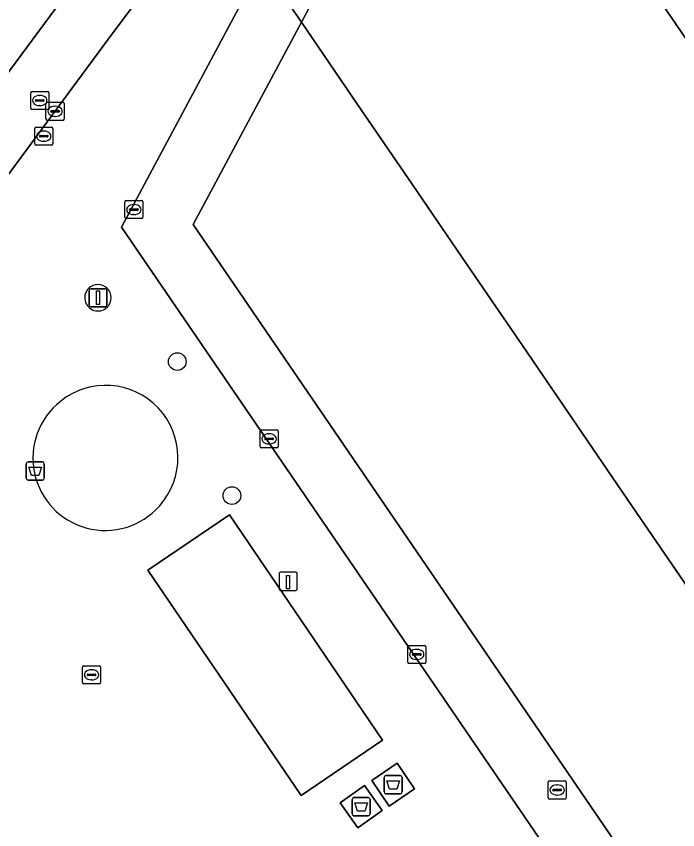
# Model space of a CAD drawing. Extents: x 155275 to 156265, y 382654 to 383635.
# Drawn here: x 155806.09 to 155842.67, y 383268.44 to 383313.4 of the extents above; entities that cross this region are included whole.
import ezdxf

# ---------------------------------------------------------------- set-up
doc = ezdxf.new("R2010")
doc.units = 0
for name, color, linetype in [('IMGEO_Afval_apart_plaats', 7, 'Continuous'), ('IMGEO_Afvalbak', 7, 'Continuous'), ('IMGEO_Boom', 7, 'Continuous'), ('IMGEO_Brandkraan', 7, 'Continuous'), ('IMGEO_Erf', 7, 'Continuous'), ('IMGEO_Groenvoorziening', 7, 'Continuous'), ('IMGEO_Haag', 7, 'Continuous'), ('IMGEO_Hek', 7, 'Continuous'), ('IMGEO_Kolk', 7, 'Continuous'), ('IMGEO_Laadpaal', 7, 'Continuous'), ('IMGEO_Lichtmast', 7, 'Continuous'), ('IMGEO_Meer_plas_ven_vijver', 7, 'Continuous'), ('IMGEO_Pand', 7, 'Continuous'), ('IMGEO_Pand_overbouw', 7, 'Continuous'), ('IMGEO_Parkeervlak_open', 7, 'Continuous'), ('IMGEO_Rijbaan_lokaal_open', 7, 'Continuous'), ('IMGEO_Rioolput', 7, 'Continuous'), ('IMGEO_Terreindeel_gesloten', 7, 'Continuous'), ('IMGEO_Voetpad_gesloten', 7, 'Continuous'), ('IMGEO_Voetpad_open', 7, 'Continuous')]:
    doc.layers.add(name, color=color, linetype=linetype)

msp = doc.modelspace()

# ---------------------------------------------------------------- linework, layer by layer
at = {"layer": 'IMGEO_Afval_apart_plaats'}
for p, q in [((155826.43, 383270.531), (155826.43, 383271.331)), ((155826.43, 383271.331), (155826.43, 383270.531)), ((155826.53, 383271.431), (155827.32, 383271.431)), ((155827.32, 383271.431), (155826.53, 383271.431)), ((155827.42, 383271.331), (155827.42, 383270.531)), ((155827.42, 383270.531), (155827.42, 383271.331)), ((155824.763, 383270.213), (155825.553, 383270.213)), ((155825.553, 383270.213), (155824.763, 383270.213)), ((155827.32, 383270.431), (155826.53, 383270.431)), ((155826.53, 383270.431), (155827.32, 383270.431)), ((155824.663, 383269.313), (155824.663, 383270.113)), ((155824.663, 383270.113), (155824.663, 383269.313)), ((155825.653, 383270.113), (155825.653, 383269.313)), ((155825.653, 383269.313), (155825.653, 383270.113)), ((155825.553, 383269.213), (155824.763, 383269.213)), ((155824.763, 383269.213), (155825.553, 383269.213))]:
    msp.add_line(p, q, dxfattribs=at)
for points in [[(155826.573, 383271.145), (155827.277, 383271.145), (155827.128, 383270.675), (155826.722, 383270.675), (155826.573, 383271.145)], [(155824.806, 383269.927), (155825.51, 383269.927), (155825.361, 383269.457), (155824.955, 383269.457), (155824.806, 383269.927)]]:
    msp.add_lwpolyline(points, dxfattribs=at)
for centre, start, end in [((155826.53, 383271.331), 90, 180), ((155826.53, 383271.331), 90, 180), ((155827.32, 383271.331), 0, 90), ((155827.32, 383271.331), 360, 90), ((155824.763, 383270.113), 90, 180), ((155824.763, 383270.113), 90, 180), ((155825.553, 383270.113), 0, 90), ((155825.553, 383270.113), 360, 90), ((155826.53, 383270.531), 180, 270), ((155826.53, 383270.531), 180, 270), ((155827.32, 383270.531), 270, 0), ((155827.32, 383270.531), 270, 0), ((155824.763, 383269.313), 180, 270), ((155824.763, 383269.313), 180, 270), ((155825.553, 383269.313), 270, 0), ((155825.553, 383269.313), 270, 0)]:
    msp.add_arc(centre, 0.1, start, end, dxfattribs=at)
at = {"layer": 'IMGEO_Afvalbak'}
for p, q in [((155806.645, 383287.868), (155806.645, 383288.668)), ((155806.645, 383288.668), (155806.645, 383287.868)), ((155806.745, 383288.768), (155807.535, 383288.768)), ((155807.535, 383288.768), (155806.745, 383288.768)), ((155807.635, 383288.668), (155807.635, 383287.868)), ((155807.635, 383287.868), (155807.635, 383288.668)), ((155807.535, 383287.768), (155806.745, 383287.768)), ((155806.745, 383287.768), (155807.535, 383287.768))]:
    msp.add_line(p, q, dxfattribs=at)
msp.add_lwpolyline([(155806.788, 383288.482), (155807.492, 383288.482), (155807.343, 383288.012), (155806.937, 383288.012), (155806.788, 383288.482)], dxfattribs=at)
for centre, start, end in [((155806.745, 383288.668), 90, 180), ((155806.745, 383288.668), 90, 180), ((155807.535, 383288.668), 0, 90), ((155807.535, 383288.668), 360, 90), ((155806.745, 383287.868), 180, 270), ((155806.745, 383287.868), 180, 270), ((155807.535, 383287.868), 270, 0), ((155807.535, 383287.868), 270, 0)]:
    msp.add_arc(centre, 0.1, start, end, dxfattribs=at)
at = {"layer": 'IMGEO_Boom'}
for centre in [(155814.996, 383294.314), (155818.014, 383286.907)]:
    msp.add_circle(centre, 0.489, dxfattribs=at)
at = {"layer": 'IMGEO_Brandkraan'}
for p, q in [((155835.572, 383271.137), (155836.424, 383271.137)), ((155835.497, 383270.211), (155835.497, 383271.063)), ((155835.756, 383270.631), (155835.756, 383270.643)), ((155835.799, 383270.68), (155836.197, 383270.68)), ((155835.985, 383270.917), (155836.01, 383270.917)), ((155836.24, 383270.643), (155836.24, 383270.631)), ((155836.498, 383271.063), (155836.498, 383270.211)), ((155836.194, 383270.594), (155835.796, 383270.594)), ((155836.008, 383270.357), (155835.983, 383270.357)), ((155836.424, 383270.137), (155835.572, 383270.137))]:
    msp.add_line(p, q, dxfattribs=at)
for points in [[(155835.572, 383271.137), (155836.424, 383271.137)], [(155835.497, 383270.211), (155835.497, 383271.063)], [(155836.498, 383271.063), (155836.498, 383270.211)], [(155836.424, 383270.137), (155835.572, 383270.137)]]:
    msp.add_lwpolyline(points, dxfattribs=at)
for centre, radius, start, end in [((155835.574, 383271.061), 0.0765, 91.552, 178.448), ((155835.574, 383271.061), 0.0765, 91.552, 178.448), ((155836.422, 383271.061), 0.0765, 1.552, 88.448), ((155836.422, 383271.061), 0.0765, 1.552, 88.448), ((155835.796, 383270.64), 0.0403, 85.8775, 175.7526), ((155836.201, 383270.642), 0.0386, 1.7309, 96.639), ((155835.574, 383270.213), 0.0765, 181.552, 268.448), ((155835.574, 383270.213), 0.0765, 181.552, 268.448), ((155835.793, 383270.63), 0.0366, 178.938, 274.7102), ((155836.197, 383270.637), 0.043, 264.8664, 352.4533), ((155836.422, 383270.213), 0.0765, 271.552, 358.448), ((155836.422, 383270.213), 0.0765, 271.552, 358.448)]:
    msp.add_arc(centre, radius, start, end, dxfattribs=at)
for centre, major_axis, ratio, start_param, end_param in [((155835.984, 383270.637), (-0.387, 0.002), 0.722429, 4.712389, 7.853982), ((155836.009, 383270.637), (-0.39, 0.002), 0.717154, 1.570796, 4.712389)]:
    msp.add_ellipse(centre, major_axis=major_axis, ratio=ratio, start_param=start_param, end_param=end_param, dxfattribs=at)
at = {"layer": 'IMGEO_Erf'}
msp.add_lwpolyline([(155843.223, 383281.833), (155840.173, 383286.292), (155837.123, 383290.751), (155834.073, 383295.21), (155831.023, 383299.669), (155827.973, 383304.128), (155824.923, 383308.587), (155821.855, 383313.072), (155815.878, 383301.895), (155875.206, 383215.094)], dxfattribs=at)
at = {"layer": 'IMGEO_Groenvoorziening'}
for centre, radius, start, end in [((155811.035, 383289.004), 3.995, 318.0128, 128.8739), ((155811.009, 383288.979), 3.998, 128.3602, 318.5264)]:
    msp.add_arc(centre, radius, start, end, dxfattribs=at)
at = {"layer": 'IMGEO_Haag'}
for centre, radius, start, end in [((155811.035, 383289.004), 3.995, 318.0128, 128.8739), ((155811.009, 383288.979), 3.998, 128.3602, 318.5264)]:
    msp.add_arc(centre, radius, start, end, dxfattribs=at)
at = {"layer": 'IMGEO_Hek'}
msp.add_lwpolyline([(155875.206, 383215.094), (155815.878, 383301.895), (155821.855, 383313.072)], dxfattribs=at)
at = {"layer": 'IMGEO_Kolk'}
for p, q in [((155807.734, 383307.726), (155807.734, 383308.578)), ((155807.809, 383308.652), (155808.661, 383308.652)), ((155808.222, 383308.432), (155808.247, 383308.432)), ((155808.735, 383308.578), (155808.735, 383307.726)), ((155807.993, 383308.146), (155807.993, 383308.158)), ((155808.431, 383308.109), (155808.033, 383308.109)), ((155808.036, 383308.195), (155808.434, 383308.195)), ((155808.477, 383308.158), (155808.477, 383308.146)), ((155808.661, 383307.652), (155807.809, 383307.652)), ((155808.245, 383307.872), (155808.22, 383307.872)), ((155812.095, 383302.292), (155812.095, 383303.144)), ((155812.17, 383303.218), (155813.022, 383303.218)), ((155813.096, 383303.144), (155813.096, 383302.292)), ((155812.354, 383302.712), (155812.354, 383302.724)), ((155812.792, 383302.675), (155812.394, 383302.675)), ((155812.397, 383302.761), (155812.795, 383302.761)), ((155812.583, 383302.998), (155812.608, 383302.998)), ((155812.838, 383302.724), (155812.838, 383302.712)), ((155813.022, 383302.218), (155812.17, 383302.218)), ((155812.606, 383302.438), (155812.581, 383302.438)), ((155819.57, 383289.62), (155819.57, 383290.472)), ((155819.645, 383290.546), (155820.497, 383290.546)), ((155820.571, 383290.472), (155820.571, 383289.62)), ((155819.829, 383290.04), (155819.829, 383290.052)), ((155820.267, 383290.003), (155819.869, 383290.003)), ((155819.872, 383290.089), (155820.27, 383290.089)), ((155820.058, 383290.326), (155820.083, 383290.326)), ((155820.313, 383290.052), (155820.313, 383290.04)), ((155820.497, 383289.546), (155819.645, 383289.546)), ((155820.081, 383289.766), (155820.056, 383289.766)), ((155827.733, 383277.705), (155827.733, 383278.557)), ((155827.808, 383278.631), (155828.66, 383278.631)), ((155828.221, 383278.411), (155828.246, 383278.411)), ((155828.734, 383278.557), (155828.734, 383277.705)), ((155827.992, 383278.125), (155827.992, 383278.137)), ((155828.43, 383278.088), (155828.032, 383278.088)), ((155828.035, 383278.174), (155828.433, 383278.174)), ((155828.244, 383277.851), (155828.219, 383277.851)), ((155828.476, 383278.137), (155828.476, 383278.125)), ((155809.755, 383276.578), (155809.755, 383277.43)), ((155809.83, 383277.504), (155810.682, 383277.504)), ((155810.756, 383277.43), (155810.756, 383276.578)), ((155828.66, 383277.631), (155827.808, 383277.631)), ((155810.014, 383276.998), (155810.014, 383277.01)), ((155810.452, 383276.961), (155810.054, 383276.961)), ((155810.057, 383277.047), (155810.455, 383277.047)), ((155810.243, 383277.284), (155810.268, 383277.284)), ((155810.498, 383277.01), (155810.498, 383276.998)), ((155810.682, 383276.504), (155809.83, 383276.504)), ((155810.266, 383276.724), (155810.241, 383276.724))]:
    msp.add_line(p, q, dxfattribs=at)
for points in [[(155807.734, 383307.726), (155807.734, 383308.578)], [(155807.809, 383308.652), (155808.661, 383308.652)], [(155808.735, 383308.578), (155808.735, 383307.726)], [(155808.661, 383307.652), (155807.809, 383307.652)], [(155812.095, 383302.292), (155812.095, 383303.144)], [(155812.17, 383303.218), (155813.022, 383303.218)], [(155813.096, 383303.144), (155813.096, 383302.292)], [(155813.022, 383302.218), (155812.17, 383302.218)], [(155819.57, 383289.62), (155819.57, 383290.472)], [(155819.645, 383290.546), (155820.497, 383290.546)], [(155820.571, 383290.472), (155820.571, 383289.62)], [(155820.497, 383289.546), (155819.645, 383289.546)], [(155827.733, 383277.705), (155827.733, 383278.557)], [(155827.808, 383278.631), (155828.66, 383278.631)], [(155828.734, 383278.557), (155828.734, 383277.705)], [(155809.755, 383276.578), (155809.755, 383277.43)], [(155809.83, 383277.504), (155810.682, 383277.504)], [(155810.756, 383277.43), (155810.756, 383276.578)], [(155828.66, 383277.631), (155827.808, 383277.631)], [(155810.682, 383276.504), (155809.83, 383276.504)]]:
    msp.add_lwpolyline(points, dxfattribs=at)
for centre, radius, start, end in [((155807.811, 383308.576), 0.0765, 91.552, 178.448), ((155807.811, 383308.576), 0.0765, 91.552, 178.448), ((155808.659, 383308.576), 0.0765, 1.552, 88.448), ((155808.659, 383308.576), 0.0765, 1.552, 88.448), ((155808.033, 383308.155), 0.0403, 85.8775, 175.7526), ((155808.03, 383308.145), 0.0366, 178.938, 274.7102), ((155808.434, 383308.152), 0.043, 264.8664, 352.4533), ((155808.438, 383308.157), 0.0386, 1.7309, 96.639), ((155807.811, 383307.728), 0.0765, 181.552, 268.448), ((155807.811, 383307.728), 0.0765, 181.552, 268.448), ((155808.659, 383307.728), 0.0765, 271.552, 358.448), ((155808.659, 383307.728), 0.0765, 271.552, 358.448), ((155812.172, 383303.142), 0.0765, 91.552, 178.448), ((155812.172, 383303.142), 0.0765, 91.552, 178.448), ((155813.02, 383303.142), 0.0765, 1.552, 88.448), ((155813.02, 383303.142), 0.0765, 1.552, 88.448), ((155812.394, 383302.721), 0.0403, 85.8775, 175.7526), ((155812.391, 383302.711), 0.0366, 178.938, 274.7102), ((155812.795, 383302.718), 0.043, 264.8664, 352.4533), ((155812.799, 383302.723), 0.0386, 1.7309, 96.639), ((155812.172, 383302.294), 0.0765, 181.552, 268.448), ((155812.172, 383302.294), 0.0765, 181.552, 268.448), ((155813.02, 383302.294), 0.0765, 271.552, 358.448), ((155813.02, 383302.294), 0.0765, 271.552, 358.448), ((155819.647, 383290.47), 0.0765, 91.552, 178.448), ((155819.647, 383290.47), 0.0765, 91.552, 178.448), ((155820.495, 383290.47), 0.0765, 1.552, 88.448), ((155820.495, 383290.47), 0.0765, 1.552, 88.448), ((155819.869, 383290.049), 0.0403, 85.8775, 175.7526), ((155819.866, 383290.039), 0.0366, 178.938, 274.7102), ((155820.27, 383290.046), 0.043, 264.8664, 352.4533), ((155820.274, 383290.051), 0.0386, 1.7309, 96.639), ((155819.647, 383289.622), 0.0765, 181.552, 268.448), ((155819.647, 383289.622), 0.0765, 181.552, 268.448), ((155820.495, 383289.622), 0.0765, 271.552, 358.448), ((155820.495, 383289.622), 0.0765, 271.552, 358.448), ((155827.81, 383278.555), 0.0765, 91.552, 178.448), ((155827.81, 383278.555), 0.0765, 91.552, 178.448), ((155828.658, 383278.555), 0.0765, 1.552, 88.448), ((155828.658, 383278.555), 0.0765, 1.552, 88.448), ((155828.032, 383278.134), 0.0403, 85.8775, 175.7526), ((155828.029, 383278.124), 0.0366, 178.938, 274.7102), ((155828.433, 383278.131), 0.043, 264.8664, 352.4533), ((155828.437, 383278.136), 0.0386, 1.7309, 96.639), ((155809.832, 383277.428), 0.0765, 91.552, 178.448), ((155809.832, 383277.428), 0.0765, 91.552, 178.448), ((155810.68, 383277.428), 0.0765, 1.552, 88.448), ((155810.68, 383277.428), 0.0765, 1.552, 88.448), ((155827.81, 383277.707), 0.0765, 181.552, 268.448), ((155827.81, 383277.707), 0.0765, 181.552, 268.448), ((155828.658, 383277.707), 0.0765, 271.552, 358.448), ((155828.658, 383277.707), 0.0765, 271.552, 358.448), ((155810.054, 383277.007), 0.0403, 85.8775, 175.7526), ((155810.051, 383276.997), 0.0366, 178.938, 274.7102), ((155810.455, 383277.004), 0.043, 264.8664, 352.4533), ((155810.459, 383277.009), 0.0386, 1.7309, 96.639), ((155809.832, 383276.58), 0.0765, 181.552, 268.448), ((155809.832, 383276.58), 0.0765, 181.552, 268.448), ((155810.68, 383276.58), 0.0765, 271.552, 358.448), ((155810.68, 383276.58), 0.0765, 271.552, 358.448)]:
    msp.add_arc(centre, radius, start, end, dxfattribs=at)
for centre, major_axis, ratio, start_param, end_param in [((155808.221, 383308.152), (-0.387, 0.002), 0.722429, 4.712389, 7.853982), ((155808.246, 383308.152), (-0.39, 0.002), 0.717154, 1.570796, 4.712389), ((155812.582, 383302.718), (-0.387, 0.002), 0.722429, 4.712389, 7.853982), ((155812.607, 383302.718), (-0.39, 0.002), 0.717154, 1.570796, 4.712389), ((155820.057, 383290.046), (-0.387, 0.002), 0.722429, 4.712389, 7.853982), ((155820.082, 383290.046), (-0.39, 0.002), 0.717154, 1.570796, 4.712389), ((155828.22, 383278.131), (-0.387, 0.002), 0.722429, 4.712389, 7.853982), ((155828.245, 383278.131), (-0.39, 0.002), 0.717154, 1.570796, 4.712389), ((155810.242, 383277.004), (-0.387, 0.002), 0.722429, 4.712389, 7.853982), ((155810.267, 383277.004), (-0.39, 0.002), 0.717154, 1.570796, 4.712389)]:
    msp.add_ellipse(centre, major_axis=major_axis, ratio=ratio, start_param=start_param, end_param=end_param, dxfattribs=at)
at = {"layer": 'IMGEO_Laadpaal'}
for p, q in [((155820.623, 383282.587), (155820.623, 383281.746)), ((155820.623, 383282.587), (155820.623, 383281.746)), ((155821.539, 383282.671), (155820.698, 383282.671)), ((155821.539, 383282.671), (155820.698, 383282.671)), ((155821.623, 383281.755), (155821.623, 383282.596)), ((155821.623, 383281.755), (155821.623, 383282.596)), ((155820.707, 383281.671), (155821.548, 383281.671)), ((155820.707, 383281.671), (155821.548, 383281.671))]:
    msp.add_line(p, q, dxfattribs=at)
msp.add_lwpolyline([(155821.038, 383282.484), (155821.198, 383282.484), (155821.198, 383281.751), (155821.038, 383281.751), (155821.038, 383282.484)], dxfattribs=at)
for centre, start, end in [((155820.701, 383282.593), 92.4484, 184.2845), ((155820.701, 383282.593), 92.4484, 184.2845), ((155821.545, 383282.593), 2.4484, 94.2845), ((155821.545, 383282.593), 2.4484, 94.2845), ((155820.701, 383281.749), 182.4484, 274.2845), ((155820.701, 383281.749), 182.4484, 274.2845), ((155821.545, 383281.749), 272.4484, 4.2845), ((155821.545, 383281.749), 272.4484, 4.2845)]:
    msp.add_arc(centre, 0.0779, start, end, dxfattribs=at)
at = {"layer": 'IMGEO_Lichtmast'}
for p, q in [((155810.114, 383297.447), (155810.114, 383298.247)), ((155810.114, 383298.247), (155810.114, 383297.447)), ((155810.214, 383298.347), (155811.004, 383298.347)), ((155811.004, 383298.347), (155810.214, 383298.347)), ((155811.104, 383298.247), (155811.104, 383297.447)), ((155811.104, 383297.447), (155811.104, 383298.247)), ((155811.004, 383297.347), (155810.214, 383297.347)), ((155810.214, 383297.347), (155811.004, 383297.347))]:
    msp.add_line(p, q, dxfattribs=at)
msp.add_lwpolyline([(155810.534, 383298.222), (155810.684, 383298.222), (155810.684, 383297.472), (155810.534, 383297.472), (155810.534, 383298.222)], dxfattribs=at)
for centre, start, end in [((155810.214, 383298.247), 90, 180), ((155810.214, 383298.247), 90, 180), ((155811.004, 383298.247), 0, 90), ((155811.004, 383298.247), 360, 90), ((155810.214, 383297.447), 180, 270), ((155810.214, 383297.447), 180, 270), ((155811.004, 383297.447), 270, 0), ((155811.004, 383297.447), 270, 0)]:
    msp.add_arc(centre, 0.1, start, end, dxfattribs=at)
at = {"layer": 'IMGEO_Meer_plas_ven_vijver'}
msp.add_lwpolyline([(155828.547, 383341.441), (155827.558, 383340.046), (155825.768, 383337.504), (155827.631, 383334.79), (155833.414, 383326.361), (155839.367, 383317.662), (155841.751, 383314.171), (155844.797, 383309.709)], dxfattribs=at)
at = {"layer": 'IMGEO_Pand'}
msp.add_lwpolyline([(155844.797, 383309.709), (155841.751, 383314.171), (155839.367, 383317.662), (155836.881, 383315.962), (155836.27, 383316.857), (155833.221, 383321.318), (155829.325, 383327.019), (155826.154, 383321.097), (155821.855, 383313.072), (155824.923, 383308.587), (155827.973, 383304.128), (155831.023, 383299.669), (155834.073, 383295.21), (155837.123, 383290.751), (155840.173, 383286.292), (155843.223, 383281.833)], dxfattribs=at)
msp.add_lwpolyline([(155797.358, 383315.917), (155805.407, 383309.97), (155808.587, 383314.27), (155800.509, 383320.186), (155800.28, 383319.875), (155801.107, 383319.278), (155798.332, 383315.532), (155797.518, 383316.133)], close=True, dxfattribs=at)
at = {"layer": 'IMGEO_Pand_overbouw'}
msp.add_lwpolyline([(155821.855, 383313.072), (155826.154, 383321.097), (155829.325, 383327.019), (155833.221, 383321.318), (155836.27, 383316.857), (155836.881, 383315.962), (155839.367, 383317.662), (155833.414, 383326.361), (155825.752, 383337.528), (155823.869, 383334.975), (155822.317, 383332.871), (155819.212, 383328.662), (155815.059, 383323.031), (155817.087, 383320.059), (155819.677, 383316.264)], close=True, dxfattribs=at)
at = {"layer": 'IMGEO_Parkeervlak_open'}
msp.add_lwpolyline([(155822.84, 383278.547), (155817.884, 383285.854), (155813.37, 383282.793), (155821.851, 383270.335), (155826.344, 383273.385)], close=True, dxfattribs=at)
at = {"layer": 'IMGEO_Rijbaan_lokaal_open'}
msp.add_lwpolyline([(155849.638, 383246.563), (155829.44, 383276.11), (155811.913, 383301.75), (155819.677, 383316.264), (155817.087, 383320.059), (155811.131, 383312.082), (155798.256, 383294.644), (155789.533, 383282.828), (155777.762, 383266.885)], dxfattribs=at)
for points in [[(155822.84, 383278.547), (155826.344, 383273.385), (155821.851, 383270.335), (155813.37, 383282.793), (155817.884, 383285.854)], [(155827.145, 383272.113), (155828.105, 383270.702), (155826.705, 383269.75), (155825.745, 383271.161)], [(155825.342, 383270.882), (155826.321, 383269.494), (155824.973, 383268.543), (155823.994, 383269.931)]]:
    msp.add_lwpolyline(points, close=True, dxfattribs=at)
for centre, radius, start, end in [((155810.599, 383297.84), 0.734, 306.1685, 122.9651), ((155810.61, 383297.847), 0.734, 124.0068, 305.1268), ((155811.035, 383289.004), 3.995, 318.0128, 128.8739), ((155811.009, 383288.979), 3.998, 128.3602, 318.5264)]:
    msp.add_arc(centre, radius, start, end, dxfattribs=at)
at = {"layer": 'IMGEO_Rioolput'}
for p, q in [((155806.888, 383308.324), (155806.888, 383309.176)), ((155806.963, 383309.25), (155807.815, 383309.25)), ((155807.376, 383309.03), (155807.401, 383309.03)), ((155807.889, 383309.176), (155807.889, 383308.324)), ((155807.147, 383308.744), (155807.147, 383308.756)), ((155807.585, 383308.707), (155807.187, 383308.707)), ((155807.19, 383308.793), (155807.588, 383308.793)), ((155807.399, 383308.47), (155807.374, 383308.47)), ((155807.631, 383308.756), (155807.631, 383308.744)), ((155807.815, 383308.25), (155806.963, 383308.25)), ((155807.109, 383306.35), (155807.109, 383307.202)), ((155807.184, 383307.276), (155808.036, 383307.276)), ((155808.11, 383307.202), (155808.11, 383306.35)), ((155807.368, 383306.77), (155807.368, 383306.782)), ((155807.806, 383306.733), (155807.408, 383306.733)), ((155807.411, 383306.819), (155807.809, 383306.819)), ((155807.597, 383307.056), (155807.622, 383307.056)), ((155807.852, 383306.782), (155807.852, 383306.77)), ((155808.036, 383306.276), (155807.184, 383306.276)), ((155807.62, 383306.496), (155807.595, 383306.496))]:
    msp.add_line(p, q, dxfattribs=at)
for points in [[(155806.888, 383308.324), (155806.888, 383309.176)], [(155806.963, 383309.25), (155807.815, 383309.25)], [(155807.889, 383309.176), (155807.889, 383308.324)], [(155807.815, 383308.25), (155806.963, 383308.25)], [(155807.109, 383306.35), (155807.109, 383307.202)], [(155807.184, 383307.276), (155808.036, 383307.276)], [(155808.11, 383307.202), (155808.11, 383306.35)], [(155808.036, 383306.276), (155807.184, 383306.276)]]:
    msp.add_lwpolyline(points, dxfattribs=at)
for centre, radius, start, end in [((155806.965, 383309.174), 0.0765, 91.552, 178.448), ((155806.965, 383309.174), 0.0765, 91.552, 178.448), ((155807.813, 383309.174), 0.0765, 1.552, 88.448), ((155807.813, 383309.174), 0.0765, 1.552, 88.448), ((155807.187, 383308.753), 0.0403, 85.8775, 175.7526), ((155807.184, 383308.743), 0.0366, 178.938, 274.7102), ((155807.588, 383308.75), 0.043, 264.8664, 352.4533), ((155807.592, 383308.755), 0.0386, 1.7309, 96.639), ((155806.965, 383308.326), 0.0765, 181.552, 268.448), ((155806.965, 383308.326), 0.0765, 181.552, 268.448), ((155807.813, 383308.326), 0.0765, 271.552, 358.448), ((155807.813, 383308.326), 0.0765, 271.552, 358.448), ((155807.186, 383307.2), 0.0765, 91.552, 178.448), ((155807.186, 383307.2), 0.0765, 91.552, 178.448), ((155808.034, 383307.2), 0.0765, 1.552, 88.448), ((155808.034, 383307.2), 0.0765, 1.552, 88.448), ((155807.408, 383306.779), 0.0403, 85.8775, 175.7526), ((155807.405, 383306.769), 0.0366, 178.938, 274.7102), ((155807.809, 383306.776), 0.043, 264.8664, 352.4533), ((155807.813, 383306.781), 0.0386, 1.7309, 96.639), ((155807.186, 383306.352), 0.0765, 181.552, 268.448), ((155807.186, 383306.352), 0.0765, 181.552, 268.448), ((155808.034, 383306.352), 0.0765, 271.552, 358.448), ((155808.034, 383306.352), 0.0765, 271.552, 358.448)]:
    msp.add_arc(centre, radius, start, end, dxfattribs=at)
for centre, major_axis, ratio, start_param, end_param in [((155807.375, 383308.75), (-0.387, 0.002), 0.722429, 4.712389, 7.853982), ((155807.4, 383308.75), (-0.39, 0.002), 0.717154, 1.570796, 4.712389), ((155807.596, 383306.776), (-0.387, 0.002), 0.722429, 4.712389, 7.853982), ((155807.621, 383306.776), (-0.39, 0.002), 0.717154, 1.570796, 4.712389)]:
    msp.add_ellipse(centre, major_axis=major_axis, ratio=ratio, start_param=start_param, end_param=end_param, dxfattribs=at)
at = {"layer": 'IMGEO_Terreindeel_gesloten'}
for centre, start, end in [((155810.599, 383297.84), 306.1685, 122.9651), ((155810.61, 383297.847), 124.0068, 305.1268)]:
    msp.add_arc(centre, 0.734, start, end, dxfattribs=at)
at = {"layer": 'IMGEO_Voetpad_gesloten'}
for points in [[(155827.145, 383272.113), (155825.745, 383271.161), (155826.705, 383269.75), (155828.105, 383270.702)], [(155825.342, 383270.882), (155823.994, 383269.931), (155824.973, 383268.543), (155826.321, 383269.494)]]:
    msp.add_lwpolyline(points, close=True, dxfattribs=at)
at = {"layer": 'IMGEO_Voetpad_open'}
for points in [[(155823.869, 383334.975), (155822.317, 383332.871), (155819.212, 383328.662), (155815.059, 383323.031), (155817.087, 383320.059), (155817.796, 383321.009), (155820.258, 383317.35), (155819.677, 383316.264), (155821.855, 383313.072), (155826.154, 383321.097), (155819.943, 383324.409), (155827.022, 383334.026), (155825.161, 383336.726)], [(155815.878, 383301.895), (155821.855, 383313.072), (155819.677, 383316.264), (155811.913, 383301.75), (155829.44, 383276.11), (155849.638, 383246.563), (155871.364, 383214.781), (155875.206, 383215.094)]]:
    msp.add_lwpolyline(points, close=True, dxfattribs=at)
msp.add_lwpolyline([(155777.762, 383266.885), (155789.533, 383282.828), (155798.256, 383294.644), (155811.131, 383312.082), (155817.087, 383320.059), (155815.059, 383323.031), (155814.704, 383322.549), (155814.565, 383322.361), (155808.716, 383314.444), (155808.587, 383314.27), (155805.407, 383309.97), (155802.245, 383305.695), (155802.098, 383305.496), (155793.035, 383293.224), (155792.841, 383292.963), (155789.72, 383288.742), (155786.598, 383284.52), (155786.405, 383284.259), (155778.526, 383273.579), (155772.869, 383265.909)], dxfattribs=at)

doc.saveas('drawing.dxf')
